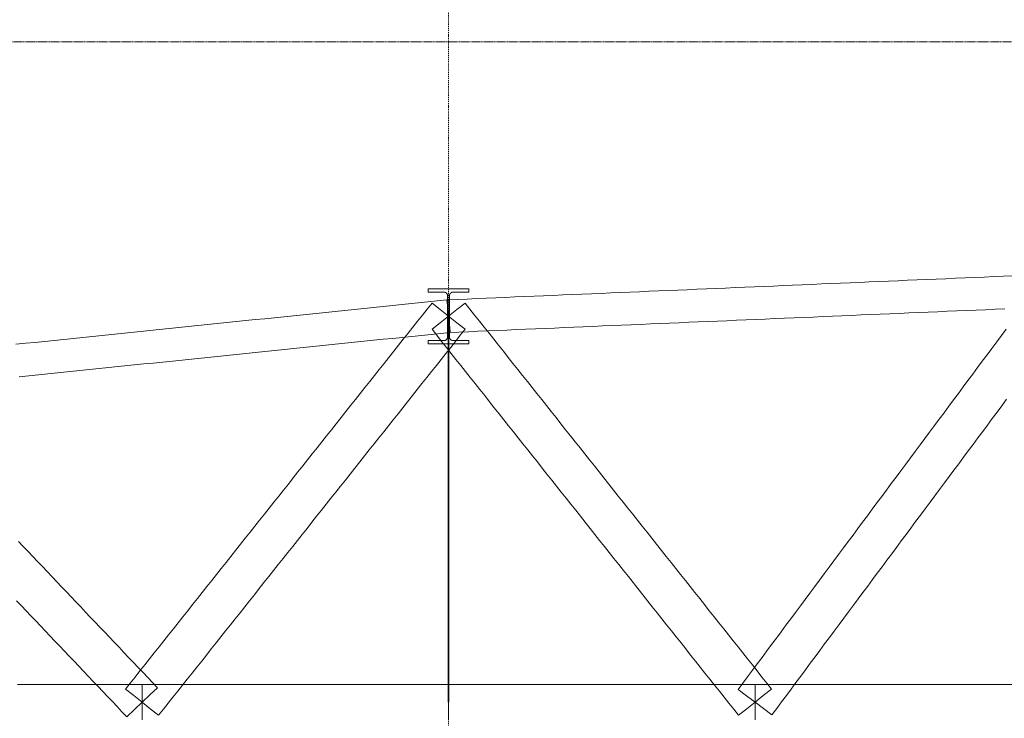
# Model space of a CAD drawing. Header units: millimetres. Extents: x -176817 to 571382, y -58489 to 156123.
# Tile 269 of 364: x 533180 to 540409, y -25526 to -20394. Entities that reach past the tile are written whole.
import ezdxf

# ---------------------------------------------------------------- set-up
doc = ezdxf.new("R2010")
doc.units = ezdxf.units.MM
doc.header["$LTSCALE"] = 0.2
doc.linetypes.add('DASHDOT', pattern=[25.4, 12.7, -6.35, 0, -6.35])
doc.linetypes.add('HIDDEN', pattern=[9.525, 6.35, -3.175])
doc.layers.get('0').update_dxf_attribs({"lineweight": 13})
doc.layers.add('ARF2000E0_BEARING_ROOF_KANTAVAT_KATTO', color=7, linetype='Continuous', lineweight=13)
doc.layers.add('poziome 1', color=7, linetype='Continuous', lineweight=13)

msp = doc.modelspace()

# ---------------------------------------------------------------- linework, layer by layer
at = {"color": 252, "linetype": 'DASHDOT', "ltscale": 3}
msp.add_line((536328.6662, 20227.7292), (536328.6662, -30771.4395), dxfattribs=at)
at = {"layer": 'ARF2000E0_BEARING_ROOF_KANTAVAT_KATTO'}
for points in [[(540472.0017, -22275.4708), (540401.6892, -22278.463), (540331.3767, -22281.4552), (540261.0642, -22284.4474), (540190.7517, -22287.4395), (540120.4392, -22290.4317), (540050.1267, -22293.4239), (539979.8142, -22296.4161), (539909.5017, -22299.4083), (539839.1892, -22302.4005), (539768.8767, -22305.3927), (539698.5642, -22308.3849), (539628.2517, -22311.377), (539557.9392, -22314.3692), (539487.6267, -22317.3614), (539417.3142, -22320.3536), (539347.0017, -22323.3458), (539276.6892, -22326.338), (539206.3767, -22329.3302), (539136.0642, -22332.3224), (539065.7517, -22335.3145), (538995.4392, -22338.3067), (538925.1267, -22341.2989), (538854.8142, -22344.2911), (538784.5017, -22347.2833), (538714.1892, -22350.2755), (538643.8767, -22353.2677), (538573.5642, -22356.2599), (538503.2517, -22359.252), (538432.9392, -22362.2442), (538362.6267, -22365.2364), (538292.3142, -22368.2286), (538222.0017, -22371.2208), (538151.6892, -22374.213), (538081.3767, -22377.2052), (538011.0642, -22380.1974), (537940.7517, -22383.1895), (537870.4392, -22386.1817), (537800.1267, -22389.1739), (537729.8142, -22392.1661), (537659.5017, -22395.1583), (537589.1892, -22398.1505), (537518.8767, -22401.1427), (537448.5642, -22404.1349), (537378.2517, -22407.127), (537307.9392, -22410.1192), (537237.6267, -22413.1114), (537167.3142, -22416.1036), (537097.0017, -22419.0958), (537026.6892, -22422.088), (536956.3767, -22425.0802), (536886.0642, -22428.0724), (536815.7517, -22431.0645), (536745.4392, -22434.0567), (536675.1267, -22437.0489), (536604.8142, -22440.0411), (536534.5017, -22443.0333), (536464.1892, -22446.0255), (536393.8767, -22449.0177), (536323.5642, -22452.0099), (536326.1152, -22511.9556), (536328.6662, -22571.9013), (536331.2172, -22631.8471), (536333.7683, -22691.7928), (536404.0808, -22688.8006), (536474.3933, -22685.8085), (536544.7058, -22682.8163), (536615.0183, -22679.8241), (536685.3308, -22676.8319), (536755.6433, -22673.8397), (536825.9558, -22670.8475), (536896.2683, -22667.8553), (536966.5808, -22664.8631), (537036.8933, -22661.871), (537107.2058, -22658.8788), (537177.5183, -22655.8866), (537247.8308, -22652.8944), (537318.1433, -22649.9022), (537388.4558, -22646.91), (537458.7683, -22643.9178), (537529.0808, -22640.9256), (537599.3933, -22637.9335), (537669.7058, -22634.9413), (537740.0183, -22631.9491), (537810.3308, -22628.9569), (537880.6433, -22625.9647), (537950.9558, -22622.9725), (538021.2683, -22619.9803), (538091.5808, -22616.9881), (538161.8933, -22613.996), (538232.2058, -22611.0038), (538302.5183, -22608.0116), (538372.8308, -22605.0194), (538443.1433, -22602.0272), (538513.4558, -22599.035), (538583.7683, -22596.0428), (538654.0808, -22593.0506), (538724.3933, -22590.0585), (538794.7058, -22587.0663), (538865.0183, -22584.0741), (538935.3308, -22581.0819), (539005.6433, -22578.0897), (539075.9558, -22575.0975), (539146.2683, -22572.1053), (539216.5808, -22569.1131), (539286.8933, -22566.121), (539357.2058, -22563.1288), (539427.5183, -22560.1366), (539497.8308, -22557.1444), (539568.1433, -22554.1522), (539638.4558, -22551.16), (539708.7683, -22548.1678), (539779.0808, -22545.1756), (539849.3933, -22542.1835), (539919.7058, -22539.1913), (539990.0183, -22536.1991), (540060.3308, -22533.2069), (540130.6433, -22530.2147), (540200.9558, -22527.2225), (540271.2683, -22524.2303), (540341.5808, -22521.2381), (540411.8933, -22518.246)], [(536335.4162, -22571.9013), (536335.4162, -22497.0541), (536335.4162, -22422.2068), (536335.4243, -22421.542), (536335.4486, -22420.8779), (536335.4891, -22420.2148), (536335.5457, -22419.553), (536335.6185, -22418.8927), (536335.7073, -22418.2343), (536335.8122, -22417.5781), (536335.9331, -22416.9244), (536336.0699, -22416.274), (536336.2224, -22415.6275), (536336.3907, -22414.985), (536336.5745, -22414.3469), (536336.7738, -22413.7135), (536336.9886, -22413.0851), (536337.2187, -22412.4619), (536337.464, -22411.8443), (536337.7244, -22411.2329), (536337.9994, -22410.6283), (536338.2891, -22410.0308), (536338.5933, -22409.4406), (536338.9117, -22408.8581), (536339.2444, -22408.2834), (536339.5911, -22407.7168), (536339.9518, -22407.1587), (536340.3259, -22406.6097), (536340.7131, -22406.0703), (536341.1133, -22405.5407), (536341.5263, -22405.0211), (536341.952, -22404.5118), (536342.39, -22404.013), (536342.8402, -22403.5249), (536343.3025, -22403.0479), (536343.7768, -22402.5819), (536344.2621, -22402.128), (536344.7582, -22401.6862), (536345.265, -22401.2569), (536345.7822, -22400.8401), (536346.3095, -22400.4361), (536346.8468, -22400.0451), (536347.3938, -22399.6672), (536347.9499, -22399.303), (536348.5145, -22398.9528), (536349.0874, -22398.6167), (536349.6683, -22398.2948), (536350.257, -22397.9873), (536350.8531, -22397.6944), (536351.4565, -22397.4162), (536352.0668, -22397.1528), (536352.6831, -22396.9048), (536353.305, -22396.6721), (536353.9322, -22396.4549), (536354.5645, -22396.2533), (536355.2016, -22396.0673), (536355.8431, -22395.8971), (536356.4889, -22395.7427), (536357.1386, -22395.6042), (536357.7916, -22395.4818), (536358.4471, -22395.3756), (536359.1048, -22395.2857), (536359.7645, -22395.2121), (536360.4257, -22395.1548), (536361.0883, -22395.1138), (536361.7519, -22395.0892), (536362.4162, -22395.0809), (536420.5412, -22395.0809), (536478.6662, -22395.0809), (536478.6662, -22370.9691), (536403.6662, -22370.9691), (536328.6662, -22370.9691), (536253.6662, -22370.9691), (536178.6662, -22370.9691), (536178.6662, -22395.0809), (536236.7912, -22395.0809), (536294.9162, -22395.0809), (536295.5811, -22395.0892), (536296.2453, -22395.1138), (536296.9085, -22395.1549), (536297.5704, -22395.2123), (536298.2306, -22395.2861), (536298.8889, -22395.3762), (536299.545, -22395.4825), (536300.1986, -22395.6052), (536300.8485, -22395.7438), (536301.4946, -22395.8984), (536302.1364, -22396.0688), (536302.7738, -22396.255), (536303.4064, -22396.4569), (536304.0339, -22396.6744), (536304.656, -22396.9073), (536305.2724, -22397.1557), (536305.8825, -22397.4191), (536306.4857, -22397.6974), (536307.0815, -22397.9904), (536307.6699, -22398.2979), (536308.2506, -22398.6198), (536308.8232, -22398.956), (536309.3876, -22399.3063), (536309.9435, -22399.6705), (536310.49, -22400.0482), (536311.0268, -22400.439), (536311.5537, -22400.8428), (536312.0705, -22401.2594), (536312.5769, -22401.6886), (536313.0726, -22402.1301), (536313.5575, -22402.5837), (536314.0313, -22403.0493), (536314.4933, -22403.5262), (536314.9433, -22404.0139), (536315.381, -22404.5124), (536315.8063, -22405.0214), (536316.219, -22405.5406), (536316.619, -22406.0699), (536317.006, -22406.609), (536317.3799, -22407.1576), (536317.7411, -22407.7165), (536318.0882, -22408.2838), (536318.4214, -22408.8593), (536318.7402, -22409.4426), (536319.0447, -22410.0337), (536319.3347, -22410.632), (536319.6101, -22411.2375), (536319.8706, -22411.8497), (536320.1158, -22412.4673), (536320.3457, -22413.0904), (536320.5603, -22413.7187), (536320.7594, -22414.352), (536320.9431, -22414.9899), (536321.1111, -22415.6322), (536321.2635, -22416.2787), (536321.4002, -22416.9289), (536321.5209, -22417.5821), (536321.6256, -22418.2377), (536321.7143, -22418.8956), (536321.7869, -22419.5553), (536321.8434, -22420.2165), (536321.8838, -22420.8791), (536321.9081, -22421.5426), (536321.9162, -22422.2068), (536321.9162, -22497.0541), (536321.9162, -22571.9013), (536335.4162, -22571.9013)], [(536340.969, -22691.269), (536334.8176, -22631.5852), (536328.6662, -22571.9013), (536322.5148, -22512.2175), (536316.3634, -22452.5337), (536246.0509, -22459.7805), (536175.7384, -22467.0274), (536105.4259, -22474.2743), (536035.1134, -22481.5212), (535964.8009, -22488.768), (535894.4884, -22496.0149), (535824.1759, -22503.2618), (535753.8634, -22510.5087), (535683.5509, -22517.7555), (535613.2384, -22525.0024), (535542.9259, -22532.2493), (535472.6134, -22539.4962), (535402.3009, -22546.743), (535331.9884, -22553.9899), (535261.6759, -22561.2368), (535191.3634, -22568.4837), (535121.0509, -22575.7305), (535050.7384, -22582.9774), (534980.4259, -22590.2243), (534910.1134, -22597.4712), (534839.8009, -22604.718), (534769.4884, -22611.9649), (534699.1759, -22619.2118), (534628.8634, -22626.4587), (534558.5509, -22633.7055), (534488.2384, -22640.9524), (534417.9259, -22648.1993), (534347.6134, -22655.4462), (534277.3009, -22662.693), (534206.9884, -22669.9399), (534136.6759, -22677.1868), (534066.3634, -22684.4337), (533996.0509, -22691.6805), (533925.7384, -22698.9274), (533855.4259, -22706.1743), (533785.1134, -22713.4212), (533714.8009, -22720.668), (533644.4884, -22727.9149), (533574.1759, -22735.1618), (533503.8634, -22742.4087), (533433.5509, -22749.6555), (533363.2384, -22756.9024), (533292.9259, -22764.1493), (533222.6134, -22771.3962), (533152.3009, -22778.643)], [(536450.0859, -22668.2458), (536389.3761, -22620.0736), (536328.6662, -22571.9013), (536267.9563, -22523.7291), (536207.2465, -22475.5569), (536172.0902, -22519.8631), (536136.934, -22564.1694), (536101.7777, -22608.4756), (536066.6215, -22652.7819), (536031.4652, -22697.0881), (535996.309, -22741.3944), (535961.1527, -22785.7006), (535925.9965, -22830.0069), (535890.8402, -22874.3131), (535855.684, -22918.6194), (535820.5277, -22962.9256), (535785.3715, -23007.2319), (535750.2152, -23051.5381), (535715.059, -23095.8444), (535679.9027, -23140.1506), (535644.7465, -23184.4569), (535609.5902, -23228.7631), (535574.434, -23273.0694), (535539.2777, -23317.3756), (535504.1215, -23361.6819), (535468.9652, -23405.9881), (535433.809, -23450.2944), (535398.6527, -23494.6006), (535363.4965, -23538.9069), (535328.3402, -23583.2131), (535293.184, -23627.5194), (535258.0277, -23671.8256), (535222.8715, -23716.1319), (535187.7152, -23760.4381), (535152.559, -23804.7444), (535117.4027, -23849.0506), (535082.2465, -23893.3569), (535047.0902, -23937.6631), (535011.934, -23981.9694), (534976.7777, -24026.2756), (534941.6215, -24070.5819), (534906.4652, -24114.8881), (534871.309, -24159.1944), (534836.1527, -24203.5006), (534800.9965, -24247.8069), (534765.8402, -24292.1131), (534730.684, -24336.4194), (534695.5277, -24380.7256), (534660.3715, -24425.0319), (534625.2152, -24469.3381), (534590.059, -24513.6444), (534554.9027, -24557.9506), (534519.7465, -24602.2569), (534484.5902, -24646.5631), (534449.434, -24690.8694), (534414.2777, -24735.1756), (534379.1215, -24779.4819), (534343.9652, -24823.7881), (534308.809, -24868.0944), (534273.6527, -24912.4006), (534238.4965, -24956.7069), (534203.3402, -25001.0131), (534168.184, -25045.3194), (534133.0277, -25089.6256), (534097.8715, -25133.9319), (534062.7152, -25178.2381), (534027.559, -25222.5444), (533992.4027, -25266.8506), (533957.2465, -25311.1569), (534017.9563, -25359.3291), (534078.6662, -25407.5013), (534139.3761, -25455.6736), (534200.0859, -25503.8458), (534235.2422, -25459.5395), (534270.3984, -25415.2333), (534305.5547, -25370.927), (534340.7109, -25326.6208), (534375.8672, -25282.3145), (534411.0234, -25238.0083), (534446.1797, -25193.702), (534481.3359, -25149.3958), (534516.4922, -25105.0895), (534551.6484, -25060.7833), (534586.8047, -25016.477), (534621.9609, -24972.1708), (534657.1172, -24927.8645), (534692.2734, -24883.5583), (534727.4297, -24839.252), (534762.5859, -24794.9458), (534797.7422, -24750.6395), (534832.8984, -24706.3333), (534868.0547, -24662.027), (534903.2109, -24617.7208), (534938.3672, -24573.4145), (534973.5234, -24529.1083), (535008.6797, -24484.802), (535043.8359, -24440.4958), (535078.9922, -24396.1895), (535114.1484, -24351.8833), (535149.3047, -24307.577), (535184.4609, -24263.2708), (535219.6172, -24218.9645), (535254.7734, -24174.6583), (535289.9297, -24130.352), (535325.0859, -24086.0458), (535360.2422, -24041.7395), (535395.3984, -23997.4333), (535430.5547, -23953.127), (535465.7109, -23908.8208), (535500.8672, -23864.5145), (535536.0234, -23820.2083), (535571.1797, -23775.902), (535606.3359, -23731.5958), (535641.4922, -23687.2895), (535676.6484, -23642.9833), (535711.8047, -23598.677), (535746.9609, -23554.3708), (535782.1172, -23510.0645), (535817.2734, -23465.7583), (535852.4297, -23421.452), (535887.5859, -23377.1458), (535922.7422, -23332.8395), (535957.8984, -23288.5333), (535993.0547, -23244.227), (536028.2109, -23199.9208), (536063.3672, -23155.6145), (536098.5234, -23111.3083), (536133.6797, -23067.002), (536168.8359, -23022.6958), (536203.9922, -22978.3895), (536239.1484, -22934.0833), (536274.3047, -22889.777), (536309.4609, -22845.4708), (536344.6172, -22801.1645), (536379.7734, -22756.8583), (536414.9297, -22712.552), (536450.0859, -22668.2458)], [(538457.2465, -25503.8458), (538517.9563, -25455.6736), (538578.6662, -25407.5013), (538639.3761, -25359.3291), (538700.0859, -25311.1569), (538664.9297, -25266.8506), (538629.7734, -25222.5444), (538594.6172, -25178.2381), (538559.4609, -25133.9319), (538524.3047, -25089.6256), (538489.1484, -25045.3194), (538453.9922, -25001.0131), (538418.8359, -24956.7069), (538383.6797, -24912.4006), (538348.5234, -24868.0944), (538313.3672, -24823.7881), (538278.2109, -24779.4819), (538243.0547, -24735.1756), (538207.8984, -24690.8694), (538172.7422, -24646.5631), (538137.5859, -24602.2569), (538102.4297, -24557.9506), (538067.2734, -24513.6444), (538032.1172, -24469.3381), (537996.9609, -24425.0319), (537961.8047, -24380.7256), (537926.6484, -24336.4194), (537891.4922, -24292.1131), (537856.3359, -24247.8069), (537821.1797, -24203.5006), (537786.0234, -24159.1944), (537750.8672, -24114.8881), (537715.7109, -24070.5819), (537680.5547, -24026.2756), (537645.3984, -23981.9694), (537610.2422, -23937.6631), (537575.0859, -23893.3569), (537539.9297, -23849.0506), (537504.7734, -23804.7444), (537469.6172, -23760.4381), (537434.4609, -23716.1319), (537399.3047, -23671.8256), (537364.1484, -23627.5194), (537328.9922, -23583.2131), (537293.8359, -23538.9069), (537258.6797, -23494.6006), (537223.5234, -23450.2944), (537188.3672, -23405.9881), (537153.2109, -23361.6819), (537118.0547, -23317.3756), (537082.8984, -23273.0694), (537047.7422, -23228.7631), (537012.5859, -23184.4569), (536977.4297, -23140.1506), (536942.2734, -23095.8444), (536907.1172, -23051.5381), (536871.9609, -23007.2319), (536836.8047, -22962.9256), (536801.6484, -22918.6194), (536766.4922, -22874.3131), (536731.3359, -22830.0069), (536696.1797, -22785.7006), (536661.0234, -22741.3944), (536625.8672, -22697.0881), (536590.7109, -22652.7819), (536555.5547, -22608.4756), (536520.3984, -22564.1694), (536485.2422, -22519.8631), (536450.0859, -22475.5569), (536389.3761, -22523.7291), (536328.6662, -22571.9013), (536267.9563, -22620.0736), (536207.2465, -22668.2458), (536242.4027, -22712.552), (536277.559, -22756.8583), (536312.7152, -22801.1645), (536347.8715, -22845.4708), (536383.0277, -22889.777), (536418.184, -22934.0833), (536453.3402, -22978.3895), (536488.4965, -23022.6958), (536523.6527, -23067.002), (536558.809, -23111.3083), (536593.9652, -23155.6145), (536629.1215, -23199.9208), (536664.2777, -23244.227), (536699.434, -23288.5333), (536734.5902, -23332.8395), (536769.7465, -23377.1458), (536804.9027, -23421.452), (536840.059, -23465.7583), (536875.2152, -23510.0645), (536910.3715, -23554.3708), (536945.5277, -23598.677), (536980.684, -23642.9833), (537015.8402, -23687.2895), (537050.9965, -23731.5958), (537086.1527, -23775.902), (537121.309, -23820.2083), (537156.4652, -23864.5145), (537191.6215, -23908.8208), (537226.7777, -23953.127), (537261.934, -23997.4333), (537297.0902, -24041.7395), (537332.2465, -24086.0458), (537367.4027, -24130.352), (537402.559, -24174.6583), (537437.7152, -24218.9645), (537472.8715, -24263.2708), (537508.0277, -24307.577), (537543.184, -24351.8833), (537578.3402, -24396.1895), (537613.4965, -24440.4958), (537648.6527, -24484.802), (537683.809, -24529.1083), (537718.9652, -24573.4145), (537754.1215, -24617.7208), (537789.2777, -24662.027), (537824.434, -24706.3333), (537859.5902, -24750.6395), (537894.7465, -24794.9458), (537929.9027, -24839.252), (537965.059, -24883.5583), (538000.2152, -24927.8645), (538035.3715, -24972.1708), (538070.5277, -25016.477), (538105.684, -25060.7833), (538140.8402, -25105.0895), (538175.9965, -25149.3958), (538211.1527, -25193.702), (538246.309, -25238.0083), (538281.4652, -25282.3145), (538316.6215, -25326.6208), (538351.7777, -25370.927), (538386.934, -25415.2333), (538422.0902, -25459.5395), (538457.2465, -25503.8458)], [(536478.6662, -22775.9409), (536478.6662, -22751.4562), (536420.5412, -22751.4562), (536362.4162, -22751.4562), (536361.7462, -22751.4477), (536361.077, -22751.4223), (536360.409, -22751.38), (536359.7423, -22751.3208), (536359.0773, -22751.2448), (536358.4144, -22751.1519), (536357.7537, -22751.0424), (536357.0957, -22750.9161), (536356.4412, -22750.7732), (536355.7908, -22750.614), (536355.1449, -22750.4385), (536354.5036, -22750.2468), (536353.8674, -22750.039), (536353.2365, -22749.8153), (536352.6112, -22749.5757), (536351.9919, -22749.3204), (536351.3796, -22749.0498), (536350.7745, -22748.7642), (536350.177, -22748.4636), (536349.5873, -22748.1482), (536349.0057, -22747.8183), (536348.4323, -22747.4739), (536347.8675, -22747.1152), (536347.3115, -22746.7425), (536346.7646, -22746.3558), (536346.2276, -22745.9559), (536345.7009, -22745.5429), (536345.1847, -22745.1171), (536344.6791, -22744.6787), (536344.1843, -22744.2279), (536343.7007, -22743.7649), (536343.2284, -22743.29), (536342.7678, -22742.8035), (536342.3194, -22742.306), (536341.8834, -22741.7979), (536341.4601, -22741.2794), (536341.0495, -22740.7507), (536340.6519, -22740.2121), (536340.2673, -22739.6638), (536339.8961, -22739.1061), (536339.5386, -22738.5398), (536339.1951, -22737.9652), (536338.8657, -22737.3827), (536338.5505, -22736.7924), (536338.2497, -22736.1947), (536337.9632, -22735.5899), (536337.6914, -22734.9782), (536337.4342, -22734.3599), (536337.1921, -22733.7357), (536336.9651, -22733.1062), (536336.7533, -22732.4717), (536336.5568, -22731.8323), (536336.3756, -22731.1884), (536336.2098, -22730.5402), (536336.0596, -22729.8881), (536335.9249, -22729.2324), (536335.8058, -22728.5735), (536335.7026, -22727.9123), (536335.6152, -22727.2489), (536335.5436, -22726.5837), (536335.4879, -22725.9171), (536335.4481, -22725.2491), (536335.4242, -22724.5803), (536335.4162, -22723.9108), (536335.4162, -22647.9061), (536335.4162, -22571.9013), (536321.9162, -22571.9013), (536321.9162, -22647.9061), (536321.9162, -22723.9108), (536321.9082, -22724.5807), (536321.8843, -22725.2499), (536321.8444, -22725.9183), (536321.7886, -22726.5853), (536321.717, -22727.2509), (536321.6294, -22727.9146), (536321.5261, -22728.5763), (536321.4069, -22729.2355), (536321.2721, -22729.8916), (536321.1216, -22730.5441), (536320.9557, -22731.1926), (536320.7743, -22731.8369), (536320.5775, -22732.4766), (536320.3655, -22733.1116), (536320.1382, -22733.7414), (536319.8958, -22734.3658), (536319.6388, -22734.9834), (536319.3671, -22735.5943), (536319.081, -22736.1983), (536318.7804, -22736.7952), (536318.4655, -22737.3847), (536318.1365, -22737.9665), (536317.7934, -22738.5404), (536317.4364, -22739.1061), (536317.065, -22739.664), (536316.6803, -22740.2125), (536316.2824, -22740.7513), (536315.8716, -22741.2803), (536315.4481, -22741.799), (536315.0119, -22742.3074), (536314.5633, -22742.805), (536314.1024, -22743.2917), (536313.63, -22743.7666), (536313.1463, -22744.2295), (536312.6515, -22744.6803), (536312.1459, -22745.1186), (536311.6296, -22745.5444), (536311.1029, -22745.9573), (536310.5659, -22746.3572), (536310.0189, -22746.7439), (536309.4624, -22747.1169), (536308.8971, -22747.4758), (536308.3231, -22747.8204), (536307.7409, -22748.1505), (536307.1506, -22748.466), (536306.5525, -22748.7668), (536305.9469, -22749.0525), (536305.3341, -22749.3232), (536304.7154, -22749.578), (536304.0908, -22749.8172), (536303.4607, -22750.0405), (536302.8252, -22750.2479), (536302.1848, -22750.4393), (536301.5396, -22750.6145), (536300.89, -22750.7735), (536300.2363, -22750.9162), (536299.5783, -22751.0424), (536298.9177, -22751.152), (536298.2548, -22751.2448), (536297.5899, -22751.3208), (536296.9233, -22751.38), (536296.2552, -22751.4223), (536295.5861, -22751.4477), (536294.9162, -22751.4562), (536236.7912, -22751.4562), (536178.6662, -22751.4562), (536178.6662, -22775.9409), (536253.6662, -22775.9409), (536328.6662, -22775.9409), (536403.6662, -22775.9409), (536478.6662, -22775.9409)], [(536325.6662, -22571.9013), (536325.6662, -22660.5138), (536325.6662, -22749.1263), (536325.6662, -22837.7388), (536325.6662, -22926.3513), (536325.6662, -23014.9638), (536325.6662, -23103.5763), (536325.6662, -23192.1888), (536325.6662, -23280.8013), (536325.6662, -23369.4138), (536325.6662, -23458.0263), (536325.6662, -23546.6388), (536325.6662, -23635.2513), (536325.6662, -23723.8638), (536325.6662, -23812.4763), (536325.6662, -23901.0888), (536325.6662, -23989.7013), (536325.6662, -24078.3138), (536325.6662, -24166.9263), (536325.6662, -24255.5388), (536325.6662, -24344.1513), (536325.6662, -24432.7638), (536325.6662, -24521.3763), (536325.6662, -24609.9888), (536325.6662, -24698.6013), (536325.6662, -24787.2138), (536325.6662, -24875.8263), (536325.6662, -24964.4388), (536325.6662, -25053.0513), (536325.6662, -25141.6638), (536325.6662, -25230.2763), (536325.6662, -25318.8888), (536325.6662, -25407.5013), (536331.6662, -25407.5013), (536331.6662, -25318.8888), (536331.6662, -25230.2763), (536331.6662, -25141.6638), (536331.6662, -25053.0513), (536331.6662, -24964.4388), (536331.6662, -24875.8263), (536331.6662, -24787.2138), (536331.6662, -24698.6013), (536331.6662, -24609.9888), (536331.6662, -24521.3763), (536331.6662, -24432.7638), (536331.6662, -24344.1513), (536331.6662, -24255.5388), (536331.6662, -24166.9263), (536331.6662, -24078.3138), (536331.6662, -23989.7013), (536331.6662, -23901.0888), (536331.6662, -23812.4763), (536331.6662, -23723.8638), (536331.6662, -23635.2513), (536331.6662, -23546.6388), (536331.6662, -23458.0263), (536331.6662, -23369.4138), (536331.6662, -23280.8013), (536331.6662, -23192.1888), (536331.6662, -23103.5763), (536331.6662, -23014.9638), (536331.6662, -22926.3513), (536331.6662, -22837.7388), (536331.6662, -22749.1263), (536331.6662, -22660.5138), (536331.6662, -22571.9013), (536325.6662, -22571.9013)], [(533176.9065, -23017.3784), (533247.219, -23010.1315), (533317.5315, -23002.8846), (533387.844, -22995.6378), (533458.1565, -22988.3909), (533528.469, -22981.144), (533598.7815, -22973.8971), (533669.094, -22966.6503), (533739.4065, -22959.4034), (533809.719, -22952.1565), (533880.0315, -22944.9096), (533950.344, -22937.6628), (534020.6565, -22930.4159), (534090.969, -22923.169), (534161.2815, -22915.9221), (534231.594, -22908.6753), (534301.9065, -22901.4284), (534372.219, -22894.1815), (534442.5315, -22886.9346), (534512.844, -22879.6878), (534583.1565, -22872.4409), (534653.469, -22865.194), (534723.7815, -22857.9471), (534794.094, -22850.7003), (534864.4065, -22843.4534), (534934.719, -22836.2065), (535005.0315, -22828.9596), (535075.344, -22821.7128), (535145.6565, -22814.4659), (535215.969, -22807.219), (535286.2815, -22799.9721), (535356.594, -22792.7253), (535426.9065, -22785.4784), (535497.219, -22778.2315), (535567.5315, -22770.9846), (535637.844, -22763.7378), (535708.1565, -22756.4909), (535778.469, -22749.244), (535848.7815, -22741.9971), (535919.094, -22734.7503), (535989.4065, -22727.5034), (536059.719, -22720.2565), (536130.0315, -22713.0096), (536200.344, -22705.7628), (536270.6565, -22698.5159), (536340.969, -22691.269)], [(540423.0164, -22666.3243), (540387.8602, -22713.6227), (540352.7039, -22760.9211), (540317.5477, -22808.2196), (540282.3914, -22855.518), (540247.2352, -22902.8165), (540212.0789, -22950.1149), (540176.9227, -22997.4133), (540141.7664, -23044.7118), (540106.6102, -23092.0102), (540071.4539, -23139.3086), (540036.2977, -23186.6071), (540001.1414, -23233.9055), (539965.9852, -23281.204), (539930.8289, -23328.5024), (539895.6727, -23375.8008), (539860.5164, -23423.0993), (539825.3602, -23470.3977), (539790.2039, -23517.6961), (539755.0477, -23564.9946), (539719.8914, -23612.293), (539684.7352, -23659.5915), (539649.5789, -23706.8899), (539614.4227, -23754.1883), (539579.2664, -23801.4868), (539544.1102, -23848.7852), (539508.9539, -23896.0836), (539473.7977, -23943.3821), (539438.6414, -23990.6805), (539403.4852, -24037.979), (539368.3289, -24085.2774), (539333.1727, -24132.5758), (539298.0164, -24179.8743), (539262.8602, -24227.1727), (539227.7039, -24274.4711), (539192.5477, -24321.7696), (539157.3914, -24369.068), (539122.2352, -24416.3665), (539087.0789, -24463.6649), (539051.9227, -24510.9633), (539016.7664, -24558.2618), (538981.6102, -24605.5602), (538946.4539, -24652.8586), (538911.2977, -24700.1571), (538876.1414, -24747.4555), (538840.9852, -24794.754), (538805.8289, -24842.0524), (538770.6727, -24889.3508), (538735.5164, -24936.6493), (538700.3602, -24983.9477), (538665.2039, -25031.2461), (538630.0477, -25078.5446), (538594.8914, -25125.843), (538559.7352, -25173.1415), (538524.5789, -25220.4399), (538489.4227, -25267.7383), (538454.2664, -25315.0368), (538516.4663, -25361.2691), (538578.6662, -25407.5013), (538640.8661, -25453.7336), (538703.066, -25499.9659), (538738.2222, -25452.6675), (538773.3785, -25405.369), (538808.5347, -25358.0706), (538843.691, -25310.7722), (538878.8472, -25263.4737), (538914.0035, -25216.1753), (538949.1597, -25168.8768), (538984.316, -25121.5784), (539019.4722, -25074.28), (539054.6285, -25026.9815), (539089.7847, -24979.6831), (539124.941, -24932.3847), (539160.0972, -24885.0862), (539195.2535, -24837.7878), (539230.4097, -24790.4893), (539265.566, -24743.1909), (539300.7222, -24695.8925), (539335.8785, -24648.594), (539371.0347, -24601.2956), (539406.191, -24553.9972), (539441.3472, -24506.6987), (539476.5035, -24459.4003), (539511.6597, -24412.1018), (539546.816, -24364.8034), (539581.9722, -24317.505), (539617.1285, -24270.2065), (539652.2847, -24222.9081), (539687.441, -24175.6097), (539722.5972, -24128.3112), (539757.7535, -24081.0128), (539792.9097, -24033.7143), (539828.066, -23986.4159), (539863.2222, -23939.1175), (539898.3785, -23891.819), (539933.5347, -23844.5206), (539968.691, -23797.2222), (540003.8472, -23749.9237), (540039.0035, -23702.6253), (540074.1597, -23655.3268), (540109.316, -23608.0284), (540144.4722, -23560.73), (540179.6285, -23513.4315), (540214.7847, -23466.1331), (540249.941, -23418.8347), (540285.0972, -23371.5362), (540320.2535, -23324.2378), (540355.4097, -23276.9393), (540390.566, -23229.6409), (540425.7222, -23182.3425)], [(533966.2153, -25514.1775), (534022.4408, -25460.8394), (534078.6662, -25407.5013), (534134.8916, -25354.1633), (534191.1171, -25300.8252), (534155.9608, -25263.7658), (534120.8046, -25226.7064), (534085.6483, -25189.6471), (534050.4921, -25152.5877), (534015.3358, -25115.5283), (533980.1796, -25078.4689), (533945.0233, -25041.4096), (533909.8671, -25004.3502), (533874.7108, -24967.2908), (533839.5546, -24930.2314), (533804.3983, -24893.1721), (533769.2421, -24856.1127), (533734.0858, -24819.0533), (533698.9296, -24781.9939), (533663.7733, -24744.9346), (533628.6171, -24707.8752), (533593.4608, -24670.8158), (533558.3046, -24633.7564), (533523.1483, -24596.6971), (533487.9921, -24559.6377), (533452.8358, -24522.5783), (533417.6796, -24485.5189), (533382.5233, -24448.4596), (533347.3671, -24411.4002), (533312.2108, -24374.3408), (533277.0546, -24337.2814), (533241.8983, -24300.2221), (533206.7421, -24263.1627), (533171.5858, -24226.1033)], [(533157.6216, -24661.8119), (533192.7778, -24698.8712), (533227.9341, -24735.9306), (533263.0903, -24772.99), (533298.2466, -24810.0494), (533333.4028, -24847.1087), (533368.5591, -24884.1681), (533403.7153, -24921.2275), (533438.8716, -24958.2869), (533474.0278, -24995.3462), (533509.1841, -25032.4056), (533544.3403, -25069.465), (533579.4966, -25106.5244), (533614.6528, -25143.5837), (533649.8091, -25180.6431), (533684.9653, -25217.7025), (533720.1216, -25254.7619), (533755.2778, -25291.8212), (533790.4341, -25328.8806), (533825.5903, -25365.94), (533860.7466, -25402.9994), (533895.9028, -25440.0587), (533931.0591, -25477.1181), (533966.2153, -25514.1775)], [(534078.6662, -25537.5013), (534078.6662, -25472.5013), (534078.6662, -25407.5013), (534078.6662, -25342.5013), (534078.6662, -25277.5013), (534008.3537, -25277.5013), (533938.0412, -25277.5013), (533867.7287, -25277.5013), (533797.4162, -25277.5013), (533727.1037, -25277.5013), (533656.7912, -25277.5013), (533586.4787, -25277.5013), (533516.1662, -25277.5013), (533445.8537, -25277.5013), (533375.5412, -25277.5013), (533305.2287, -25277.5013), (533234.9162, -25277.5013), (533164.6037, -25277.5013)], [(536328.6662, -25537.5013), (536328.6662, -25472.5013), (536328.6662, -25407.5013), (536328.6662, -25342.5013), (536328.6662, -25277.5013), (536258.3537, -25277.5013), (536188.0412, -25277.5013), (536117.7287, -25277.5013), (536047.4162, -25277.5013), (535977.1037, -25277.5013), (535906.7912, -25277.5013), (535836.4787, -25277.5013), (535766.1662, -25277.5013), (535695.8537, -25277.5013), (535625.5412, -25277.5013), (535555.2287, -25277.5013), (535484.9162, -25277.5013), (535414.6037, -25277.5013), (535344.2912, -25277.5013), (535273.9787, -25277.5013), (535203.6662, -25277.5013), (535133.3537, -25277.5013), (535063.0412, -25277.5013), (534992.7287, -25277.5013), (534922.4162, -25277.5013), (534852.1037, -25277.5013), (534781.7912, -25277.5013), (534711.4787, -25277.5013), (534641.1662, -25277.5013), (534570.8537, -25277.5013), (534500.5412, -25277.5013), (534430.2287, -25277.5013), (534359.9162, -25277.5013), (534289.6037, -25277.5013), (534219.2912, -25277.5013), (534148.9787, -25277.5013), (534078.6662, -25277.5013), (534078.6662, -25342.5013), (534078.6662, -25407.5013), (534078.6662, -25472.5013), (534078.6662, -25537.5013)], [(538578.6662, -25537.5013), (538578.6662, -25472.5013), (538578.6662, -25407.5013), (538578.6662, -25342.5013), (538578.6662, -25277.5013), (538508.3537, -25277.5013), (538438.0412, -25277.5013), (538367.7287, -25277.5013), (538297.4162, -25277.5013), (538227.1037, -25277.5013), (538156.7912, -25277.5013), (538086.4787, -25277.5013), (538016.1662, -25277.5013), (537945.8537, -25277.5013), (537875.5412, -25277.5013), (537805.2287, -25277.5013), (537734.9162, -25277.5013), (537664.6037, -25277.5013), (537594.2912, -25277.5013), (537523.9787, -25277.5013), (537453.6662, -25277.5013), (537383.3537, -25277.5013), (537313.0412, -25277.5013), (537242.7287, -25277.5013), (537172.4162, -25277.5013), (537102.1037, -25277.5013), (537031.7912, -25277.5013), (536961.4787, -25277.5013), (536891.1662, -25277.5013), (536820.8537, -25277.5013), (536750.5412, -25277.5013), (536680.2287, -25277.5013), (536609.9162, -25277.5013), (536539.6037, -25277.5013), (536469.2912, -25277.5013), (536398.9787, -25277.5013), (536328.6662, -25277.5013), (536328.6662, -25342.5013), (536328.6662, -25407.5013), (536328.6662, -25472.5013), (536328.6662, -25537.5013)], [(540477.1037, -25277.5013), (540406.7912, -25277.5013), (540336.4787, -25277.5013), (540266.1662, -25277.5013), (540195.8537, -25277.5013), (540125.5412, -25277.5013), (540055.2287, -25277.5013), (539984.9162, -25277.5013), (539914.6037, -25277.5013), (539844.2912, -25277.5013), (539773.9787, -25277.5013), (539703.6662, -25277.5013), (539633.3537, -25277.5013), (539563.0412, -25277.5013), (539492.7287, -25277.5013), (539422.4162, -25277.5013), (539352.1037, -25277.5013), (539281.7912, -25277.5013), (539211.4787, -25277.5013), (539141.1662, -25277.5013), (539070.8537, -25277.5013), (539000.5412, -25277.5013), (538930.2287, -25277.5013), (538859.9162, -25277.5013), (538789.6037, -25277.5013), (538719.2912, -25277.5013), (538648.9787, -25277.5013), (538578.6662, -25277.5013), (538578.6662, -25342.5013), (538578.6662, -25407.5013), (538578.6662, -25472.5013), (538578.6662, -25537.5013)]]:
    msp.add_lwpolyline(points, dxfattribs=at)
at = {"layer": 'poziome 1', "linetype": 'HIDDEN', "ltscale": 5}
msp.add_lwpolyline([(564901.3596, -20555.7334), (526676.9234, -20555.7334), (526676.9234, -27945.8536), (564901.3596, -27945.8536)], close=True, dxfattribs=at)

doc.saveas('drawing.dxf')
